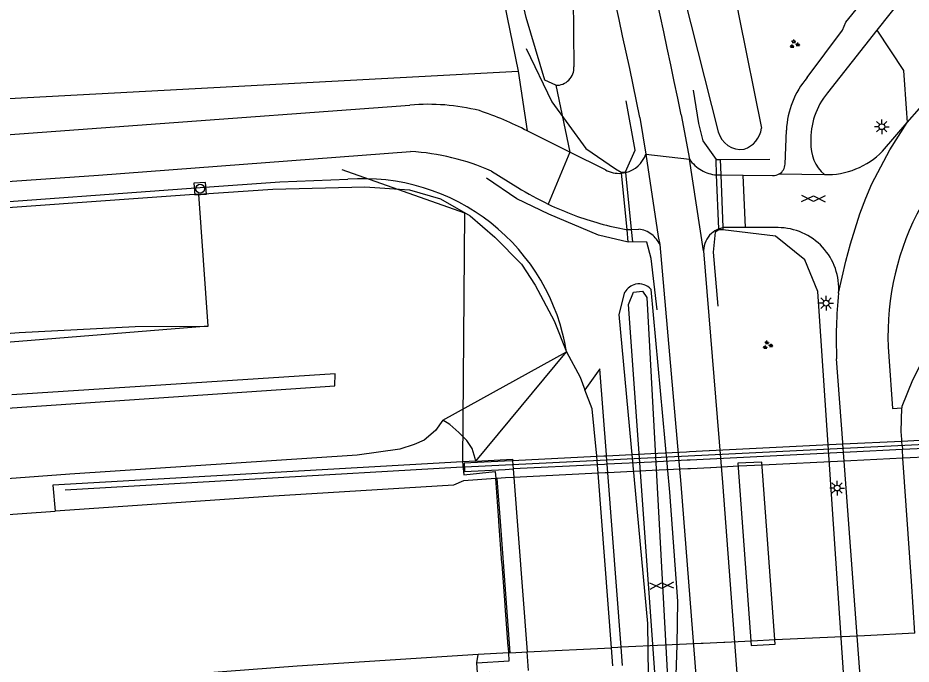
# Model space of a CAD drawing. Extents: x 126000 to 131009, y 393000 to 395500.
# Drawn here: x 130382.7 to 130458.9, y 394615.4 to 394670.4 of the extents above; entities that cross this region are included whole.
import ezdxf

# ---------------------------------------------------------------- set-up
doc = ezdxf.new("R2010")
doc.units = 0
for name, color, linetype in [('gg-afsc-lijn faunaraster', 7, 'Continuous'), ('gg-afsc-muur', 7, 'Continuous'), ('gg-bbg-pilaar viaduct of brug', 7, 'Continuous'), ('gg-knt-BGT kruinlijn', 7, 'Continuous'), ('gg-knt-bronhoudergrens', 7, 'Continuous'), ('gg-knt-verharding', 7, 'Continuous'), ('gg-knt-verharding nz', 7, 'Continuous'), ('gg-kntw-bovenkant insteek waterloop', 7, 'Continuous'), ('gg-kwrk-faunavoorziening', 7, 'Continuous'), ('gg-kwrk-kunstwerk niveau 01', 7, 'Continuous'), ('gt-grn-groengrens', 7, 'Continuous'), ('gt-grn-weggrens', 7, 'Continuous'), ('gt-symb-gesloten verharding', 7, 'Continuous'), ('gt-symb-groenvak', 7, 'Continuous'), ('gt-symb-lichtmast', 7, 'Continuous'), ('gt-symb-rioolschacht', 7, 'Continuous'), ('gx-grn-maaiveld', 7, 'Continuous')]:
    doc.layers.add(name, color=color, linetype=linetype)

# ---------------------------------------------------------------- blocks, each defined once
blk = doc.blocks.new('gt0-RS')
at = {"layer": 'gt-symb-rioolschacht'}
blk.add_lwpolyline([(-0.5, -0.5), (0.5, -0.5), (0.5, 0.5), (-0.5, 0.5)], close=True, dxfattribs=at)
blk.add_circle((0, 0), 0.375, dxfattribs=at)
blk = doc.blocks.new('gt0-GRVAK')
at = {"layer": 'gt-symb-groenvak'}
for p, q in [((-0.11, 0.189), (-0.228, 0.24)), ((-0.182, 0.153), (0.088, 0.153)), ((-0.091, 0.211), (-0.156, 0.322)), ((-0.047, 0.214), (-0.047, 0.393)), ((-0.004, 0.211), (0.061, 0.322)), ((0.015, 0.189), (0.133, 0.24)), ((0.262, -0.052), (0.197, 0.059)), ((0.305, -0.049), (0.305, 0.13)), ((0.349, -0.052), (0.414, 0.059)), ((-0.245, -0.228), (-0.363, -0.177)), ((-0.318, -0.264), (-0.047, -0.264)), ((-0.226, -0.206), (-0.291, -0.095)), ((-0.183, -0.203), (-0.183, -0.024)), ((-0.139, -0.206), (-0.074, -0.095)), ((-0.12, -0.228), (-0.002, -0.177)), ((0.243, -0.074), (0.125, -0.023)), ((0.17, -0.11), (0.441, -0.11)), ((0.368, -0.074), (0.486, -0.023))]:
    blk.add_line(p, q, dxfattribs=at)
blk = doc.blocks.new('gt0-GESVH1')
at = {"layer": 'gt-symb-gesloten verharding'}
for p, q in [((-0.992, -0.261), (0.008, 0.239)), ((0.008, -0.261), (-0.992, 0.239)), ((0.008, 0.239), (1.008, -0.261)), ((1.008, 0.239), (0.008, -0.261))]:
    blk.add_line(p, q, dxfattribs=at)
blk = doc.blocks.new('gt0-LMAST')
at = {"layer": 'gt-symb-lichtmast'}
for p, q in [((-0.182, 0.173), (-0.447, 0.438)), ((-0.005, 0.246), (-0.005, 0.621)), ((0.172, 0.173), (0.437, 0.438)), ((-0.255, -0.004), (-0.63, -0.004)), ((-0.182, -0.181), (-0.447, -0.446)), ((-0.005, -0.254), (-0.005, -0.629)), ((0.437, -0.446), (0.172, -0.181)), ((0.245, -0.004), (0.62, -0.004))]:
    blk.add_line(p, q, dxfattribs=at)
blk.add_circle((-0.005, -0.004), 0.25, dxfattribs=at)

msp = doc.modelspace()

# ---------------------------------------------------------------- linework, layer by layer
at = {"layer": 'gg-afsc-lijn faunaraster'}
msp.add_line((130442.594, 394658.382), (130446.814, 394658.395), dxfattribs=at)
for points in [[(130426.053, 394667.823), (130428.215, 394663.288), (130431.142, 394659.311), (130433.649, 394657.574), (130434.155, 394657.286)], [(130440.274, 394664.276), (130440.735, 394661.432), (130441.095, 394659.968), (130442.229, 394658.363)], [(130434.514, 394657.329), (130435.326, 394659.169), (130434.562, 394663.37)], [(130410.307, 394657.519), (130420.785, 394653.826), (130420.622, 394632.605)], [(130434.748, 394651.323), (130432.208, 394651.913), (130427.968, 394653.714), (130425.23, 394655.028), (130422.652, 394656.775)], [(130442.464, 394652.367), (130442.165, 394652.194), (130441.997, 394650.485), (130442.371, 394645.862)], [(130449.732, 394568.792), (130453.112, 394570.392), (130455.932, 394572.494), (130450.92, 394647.135), (130449.796, 394649.831), (130447.301, 394651.834), (130442.818, 394652.372)], [(130437.212, 394645.568), (130436.693, 394649.937), (130436.341, 394651.332), (130435.1, 394651.363)]]:
    msp.add_lwpolyline(points, dxfattribs=at)
at = {"layer": 'gg-afsc-muur'}
msp.add_line((130469.244, 394634.552), (130420.8, 394632.147), dxfattribs=at)
msp.add_lwpolyline([(130420.692, 394632.143), (130420.103, 394632.114), (130386.72, 394630.192)], dxfattribs=at)
at = {"layer": 'gg-bbg-pilaar viaduct of brug'}
msp.add_lwpolyline([(130446.142, 394632.582), (130444.084, 394632.484), (130445.224, 394616.965), (130447.282, 394617.063), (130446.142, 394632.582)], dxfattribs=at)
at = {"layer": 'gg-knt-BGT kruinlijn'}
for p, q in [((130382.803, 394643.618), (130392.695, 394644.14)), ((130392.695, 394644.14), (130398.926, 394644.181)), ((130361.872, 394642.027), (130382.803, 394643.618)), ((130409.743, 394640.109), (130382.166, 394638.328)), ((130409.736, 394639.078), (130409.743, 394640.109)), ((130371.763, 394636.51), (130409.736, 394639.078)), ((130419.539, 394635.782), (130418.941, 394636.15)), ((130420.305, 394635.112), (130419.539, 394635.782)), ((130420.973, 394634.419), (130420.305, 394635.112)), ((130421.429, 394633.735), (130420.973, 394634.419)), ((130421.688, 394632.891), (130421.429, 394633.735)), ((130421.738, 394632.664), (130421.688, 394632.891)), ((130421.738, 394632.664), (130424.865, 394632.827)), ((130424.865, 394632.827), (130424.869, 394632.777)), ((130424.869, 394632.777), (130424.875, 394632.7)), ((130424.875, 394632.7), (130424.901, 394632.351)), ((130424.901, 394632.351), (130424.928, 394632.001)), ((130424.928, 394632.001), (130424.984, 394631.273)), ((130424.984, 394631.273), (130426.123, 394616.417)), ((130426.245, 394614.824), (130426.123, 394616.417))]:
    msp.add_line(p, q, dxfattribs=at)
at = {"layer": 'gg-knt-bronhoudergrens'}
msp.add_lwpolyline([(130432.059, 394633.153), (130432.021, 394633.651), (130431.657, 394637.12), (130431.046, 394638.739)], dxfattribs=at)
at = {"layer": 'gg-knt-verharding'}
for p, q in [((130465.955, 394682.098), (130455.957, 394669.405)), ((130455.957, 394669.405), (130451.739, 394664.049)), ((130458.542, 394661.522), (130460.654, 394663.962)), ((130439.251, 394662.189), (130439.963, 394658.397)), ((130435.745, 394661.945), (130436.236, 394658.827)), ((130456.429, 394659.081), (130458.542, 394661.522)), ((130429.751, 394659.011), (130426.13, 394660.809)), ((130448.123, 394657.983), (130448.23, 394660.888)), ((130429.751, 394659.011), (130427.924, 394654.567)), ((130432.799, 394657.497), (130429.751, 394659.011)), ((130423.091, 394657.387), (130425.328, 394655.989)), ((130434.163, 394657.202), (130434.521, 394657.259)), ((130434.545, 394657.265), (130434.521, 394657.259)), ((130442.266, 394657.054), (130442.28, 394657.054)), ((130442.28, 394657.054), (130442.643, 394657.055)), ((130442.643, 394657.055), (130444.532, 394657.038)), ((130444.736, 394652.579), (130444.532, 394657.038)), ((130444.532, 394657.038), (130447.055, 394657.016)), ((130434.58, 394652.401), (130434.64, 394652.403)), ((130434.64, 394652.403), (130434.996, 394652.417)), ((130434.996, 394652.417), (130435.635, 394652.441)), ((130442.46, 394652.471), (130442.81, 394652.576)), ((130447.517, 394652.567), (130444.736, 394652.579)), ((130456.963, 394641.599), (130457.279, 394637.153)), ((130453.047, 394634.25), (130452.518, 394641.394)), ((130432.32, 394640.535), (130431.046, 394638.739)), ((130432.882, 394633.196), (130432.32, 394640.535)), ((130457.279, 394637.153), (130458.065, 394637.202)), ((130455.004, 394607.817), (130454.381, 394616.236))]:
    msp.add_line(p, q, dxfattribs=at)
for points in [[(130449.998, 394665.354), (130453.011, 394669.407), (130453.295, 394670.067), (130454.433, 394671.482)], [(130294.935, 394654.298), (130346.42, 394657.879), (130416.13, 394663.018)], [(130221.257, 394642.859), (130262.76, 394647.2), (130294.99, 394650.269), (130346.97, 394654.071), (130389.57, 394657.039), (130416.19, 394659.058)], [(130442.46, 394652.471), (130442.129, 394652.302), (130441.835, 394652.078)], [(130444.736, 394652.579), (130442.868, 394652.587), (130442.81, 394652.576)], [(130437.429, 394651.127), (130439.226, 394630.699), (130440.639, 394612.614), (130442.387, 394587.107), (130442.603, 394582.973), (130442.765, 394578.841), (130442.884, 394574.167), (130442.935, 394568.881)], [(130441.167, 394650.599), (130442.771, 394630.856), (130444.148, 394612.689), (130445.95, 394587.734), (130446.202, 394583.215), (130446.394, 394578.691), (130446.521, 394574.364), (130446.594, 394570.032), (130446.57, 394569.574)], [(130458.063, 394634.513), (130458.017, 394635.185), (130458.065, 394637.202)]]:
    msp.add_lwpolyline(points, dxfattribs=at)
for centre, radius, start, end in [((129850.039, 394542.364), 601.273, 11.495182, 15.905125), ((129845.961, 394540.523), 602.153, 11.633211, 15.976413), ((130455.687, 394660.519), 7.466, 139.63725, 177.16751), ((130456.511, 394660.096), 6.197, 140.36578, 182.39743), ((130417.634, 394644.67), 18.409, 76.09442, 94.68552), ((130479.835, 394643.37), 22.941, 121.94269, 184.42759), ((130412.763, 394635.02), 29.047, 62.60169, 71.33779), ((130453.656, 394659.625), 3.343, 176.35584, 229.4064), ((130414.898, 394638.636), 20.463, 66.39723, 86.37967), ((130451.674, 394663.741), 6.658, 268.33995, 315.57796), ((130433.969, 394659.585), 2.39, 283.94198, 341.5162), ((130442.564, 394660.216), 3.174, 214.9612, 240.33103), ((130433.963, 394659.58), 2.387, 240.79654, 274.79601), ((130447.125, 394658.012), 0.998, 300.31876, 358.3422), ((130442.565, 394660.204), 3.164, 240.2082, 264.57703), ((130447.125, 394658.014), 1.001, 266.01503, 300.26564), ((130439.418, 394678.631), 26.668, 238.10625, 244.46891), ((130439.473, 394678.734), 26.784, 244.45823, 249.60158), ((130439.45, 394678.673), 26.719, 249.6013, 259.49819), ((130435.374, 394650.205), 2.251, 52.28996, 83.348), ((130447.503, 394647.375), 5.192, 355.65827, 89.84482), ((130435.375, 394650.203), 2.252, 24.22251, 52.34484), ((130443.229, 394650.558), 2.063, 132.52748, 178.85927), ((130490.847, 394643.079), 38.366, 174.16141, 182.51743)]:
    msp.add_arc(centre, radius, start, end, dxfattribs=at)
at = {"layer": 'gg-knt-verharding nz'}
for p, q in [((130441.167, 394650.599), (130439.963, 394658.397)), ((130453.058, 394634.1), (130453.047, 394634.25)), ((130453.084, 394633.75), (130453.058, 394634.1)), ((130458.075, 394634.349), (130458.063, 394634.513)), ((130458.099, 394633.999), (130458.075, 394634.349)), ((130458.099, 394633.999), (130458.123, 394633.651)), ((130432.066, 394633.057), (130432.059, 394633.153)), ((130432.889, 394633.098), (130432.882, 394633.196)), ((130453.11, 394633.402), (130453.084, 394633.75)), ((130453.164, 394632.673), (130453.11, 394633.402)), ((130458.173, 394632.922), (130458.123, 394633.651)), ((130432.093, 394632.708), (130432.066, 394633.057)), ((130432.12, 394632.359), (130432.093, 394632.708)), ((130432.176, 394631.63), (130432.12, 394632.359)), ((130432.916, 394632.749), (130432.889, 394633.098)), ((130432.943, 394632.4), (130432.916, 394632.749)), ((130432.999, 394631.671), (130432.943, 394632.4)), ((130454.268, 394617.762), (130453.164, 394632.673)), ((130433.313, 394616.76), (130432.176, 394631.63)), ((130434.137, 394616.8), (130432.999, 394631.671)), ((130454.381, 394616.236), (130454.268, 394617.762)), ((130433.431, 394615.222), (130433.313, 394616.76)), ((130434.255, 394615.262), (130434.137, 394616.8))]:
    msp.add_line(p, q, dxfattribs=at)
for points in [[(130436.236, 394658.827), (130437.29, 394651.807), (130437.429, 394651.127)], [(130459.197, 394617.997), (130458.891, 394622.449), (130458.173, 394632.922)]]:
    msp.add_lwpolyline(points, dxfattribs=at)
at = {"layer": 'gg-kntw-bovenkant insteek waterloop'}
for p, q in [((130430.406, 394708.141), (130442.415, 394660.729)), ((130430.005, 394677.882), (130430.112, 394666.27)), ((130428.566, 394664.699), (130427.632, 394665.145))]:
    msp.add_line(p, q, dxfattribs=at)
for points in [[(130427.632, 394665.145), (130426.046, 394670.465), (130423.143, 394683.218), (130419.526, 394697.87), (130416.486, 394708.154), (130413.338, 394719.452), (130410.333, 394729.272), (130407.666, 394737.453), (130404.959, 394745.015), (130401.889, 394752.726), (130398.649, 394761.307), (130394.726, 394770.699), (130390.867, 394779.424), (130387.386, 394787.127), (130383.107, 394796.256), (130379.7, 394802.726), (130376.497, 394809.199), (130373.409, 394815.058), (130368.795, 394822.843), (130362.489, 394833.169), (130352.168, 394849.441), (130339.177, 394868.338), (130312.694, 394908.335), (130298.27, 394929.675)], [(130418.822, 394760.278), (130420.013, 394757.217), (130425.9, 394741.534), (130428.838, 394732.536), (130431.734, 394723.074), (130434.244, 394715.045), (130436.603, 394706.859), (130438.819, 394698.002), (130440.361, 394689.442), (130442.271, 394680.476), (130444.198, 394670.482), (130446.11, 394661.039)], [(130439.44, 394572.704), (130439.059, 394579.443), (130438.303, 394590.428), (130436.713, 394609.547), (130436.472, 394614.428), (130436.425, 394618.822), (130433.961, 394645.152), (130434.46, 394647.066)], [(130441.549, 394572.559), (130441.288, 394589.515), (130440.639, 394598.78), (130439.94, 394604.78), (130439.163, 394607.709), (130438.763, 394612.722), (130438.927, 394617.015), (130438.973, 394620.726), (130438.298, 394630.016), (130436.688, 394647.291)]]:
    msp.add_lwpolyline(points, dxfattribs=at)
for centre, radius, start, end in [((130428.613, 394666.199), 1.501, 268.22409, 2.69497), ((130444.374, 394661.264), 2.031, 195.27579, 277.37982), ((130443.936, 394661.328), 2.193, 288.57586, 352.41414), ((130435.651, 394646.416), 1.356, 102.19986, 151.37751), ((130435.652, 394646.417), 1.356, 40.13339, 102.24539)]:
    msp.add_arc(centre, radius, start, end, dxfattribs=at)
at = {"layer": 'gg-kwrk-faunavoorziening'}
for p, q in [((130442.229, 394658.363), (130442.594, 394658.382)), ((130442.28, 394657.054), (130442.229, 394658.363)), ((130442.594, 394658.382), (130442.643, 394657.055)), ((130434.155, 394657.286), (130434.514, 394657.329)), ((130434.163, 394657.202), (130434.155, 394657.286)), ((130434.64, 394652.403), (130434.163, 394657.202)), ((130434.514, 394657.329), (130434.521, 394657.259)), ((130434.521, 394657.259), (130434.996, 394652.417)), ((130442.46, 394652.471), (130442.28, 394657.054)), ((130442.643, 394657.055), (130442.81, 394652.576)), ((130434.748, 394651.323), (130434.64, 394652.403)), ((130434.996, 394652.417), (130435.1, 394651.363)), ((130442.464, 394652.367), (130442.46, 394652.471)), ((130442.818, 394652.372), (130442.464, 394652.367)), ((130442.81, 394652.576), (130442.818, 394652.372)), ((130435.1, 394651.363), (130434.748, 394651.323))]:
    msp.add_line(p, q, dxfattribs=at)
at = {"layer": 'gg-kwrk-kunstwerk niveau 01'}
for p, q in [((130465.194, 394634.703), (130458.075, 394634.349)), ((130453.058, 394634.1), (130441.687, 394633.534)), ((130458.075, 394634.349), (130453.058, 394634.1)), ((130465.247, 394634.005), (130458.123, 394633.651)), ((130453.11, 394633.402), (130441.742, 394632.837)), ((130465.302, 394633.277), (130458.173, 394632.922)), ((130432.066, 394633.057), (130424.875, 394632.7)), ((130432.12, 394632.359), (130424.928, 394632.001)), ((130458.172, 394632.922), (130458.173, 394632.922)), ((130426.123, 394616.417), (130433.313, 394616.76))]:
    msp.add_line(p, q, dxfattribs=at)
for points in [[(130439.72, 394633.437), (130436.673, 394633.286), (130432.889, 394633.098)], [(130441.687, 394633.534), (130441.658, 394633.533), (130439.963, 394633.449), (130439.72, 394633.437)], [(130458.123, 394633.651), (130453.662, 394633.429), (130453.11, 394633.402)], [(130424.875, 394632.7), (130424.199, 394632.666), (130420.757, 394632.494)], [(130420.757, 394632.494), (130420.793, 394631.771), (130424.236, 394631.967), (130424.928, 394632.001)], [(130432.889, 394633.098), (130432.677, 394633.087), (130432.066, 394633.057)], [(130432.943, 394632.4), (130432.727, 394632.389), (130432.12, 394632.359)], [(130439.773, 394632.739), (130436.724, 394632.587), (130432.943, 394632.4)], [(130441.742, 394632.837), (130441.711, 394632.835), (130440.013, 394632.751), (130439.773, 394632.739)], [(130453.164, 394632.673), (130446.181, 394632.326), (130444.174, 394632.227), (130441.8, 394632.109)], [(130458.172, 394632.922), (130453.719, 394632.701), (130453.164, 394632.673)], [(130432.176, 394631.63), (130432.175, 394631.63), (130424.984, 394631.273)], [(130432.999, 394631.671), (130432.779, 394631.66), (130432.176, 394631.63)], [(130439.829, 394632.01), (130436.778, 394631.859), (130432.999, 394631.671)], [(130441.8, 394632.109), (130441.767, 394632.107), (130440.066, 394632.022), (130439.829, 394632.01)], [(130424.984, 394631.273), (130424.283, 394631.238), (130423.546, 394631.184), (130423.819, 394627.519), (130424.624, 394616.735), (130424.653, 394616.341), (130425.683, 394616.396), (130426.123, 394616.417)], [(130459.197, 394617.997), (130454.881, 394617.791), (130454.268, 394617.762)], [(130440.957, 394617.125), (130437.874, 394616.978), (130434.137, 394616.8)], [(130442.968, 394617.222), (130442.906, 394617.219), (130441.141, 394617.134), (130440.957, 394617.125)], [(130454.268, 394617.762), (130447.287, 394617.428), (130445.27, 394617.332), (130442.968, 394617.222)], [(130434.137, 394616.8), (130433.844, 394616.786), (130433.313, 394616.76)]]:
    msp.add_lwpolyline(points, dxfattribs=at)
at = {"layer": 'gt-grn-groengrens'}
for p, q in [((130425.346, 394665.899), (130426.13, 394660.809)), ((130428.566, 394664.699), (130429.751, 394659.011))]:
    msp.add_line(p, q, dxfattribs=at)
for points in [[(130369.847, 394818.548), (130375.422, 394809.228), (130383.079, 394794.159), (130390.162, 394778.77), (130405.307, 394742.619), (130417.031, 394703.049), (130424.155, 394671.738), (130425.346, 394665.899)], [(130455.957, 394669.405), (130458.212, 394665.948), (130458.473, 394662.335), (130458.542, 394661.522)], [(130280.069, 394655.878), (130285.304, 394656.413), (130331.567, 394660.554), (130373.411, 394663.12), (130425.346, 394665.899)]]:
    msp.add_lwpolyline(points, dxfattribs=at)
at = {"layer": 'gt-grn-weggrens'}
for p, q in [((130436.236, 394658.827), (130439.963, 394658.397)), ((130447.629, 394657.15), (130451.481, 394657.086))]:
    msp.add_line(p, q, dxfattribs=at)
msp.add_lwpolyline([(130452.68, 394646.982), (130453.304, 394649.707), (130453.687, 394651.201), (130454.494, 394653.745), (130454.998, 394655.077), (130455.522, 394656.288), (130457.067, 394659.207), (130458.542, 394661.522)], dxfattribs=at)
at = {"layer": 'gx-grn-maaiveld'}
for p, q in [((130398.926, 394644.181), (130398.127, 394655.409)), ((130418.941, 394636.15), (130429.486, 394641.974)), ((130421.738, 394632.664), (130429.486, 394641.974)), ((130421.738, 394632.664), (130420.622, 394632.605)), ((130421.824, 394615.476), (130421.954, 394616.198)), ((130424.553, 394616.336), (130421.954, 394616.198))]:
    msp.add_line(p, q, dxfattribs=at)
for points in [[(130429.486, 394641.974), (130429.337, 394642.776), (130429.253, 394643.136), (130429.152, 394643.57), (130428.929, 394644.354), (130428.671, 394645.128), (130428.377, 394645.888), (130428.047, 394646.634), (130427.684, 394647.364), (130427.287, 394648.077), (130426.858, 394648.77), (130426.396, 394649.442), (130425.904, 394650.093), (130425.383, 394650.719), (130424.833, 394651.321), (130424.255, 394651.897), (130423.652, 394652.445), (130423.023, 394652.965), (130422.371, 394653.455), (130421.698, 394653.914), (130421.313, 394654.151), (130421.003, 394654.342), (130420.29, 394654.736), (130419.559, 394655.098), (130418.812, 394655.424), (130418.05, 394655.716), (130417.276, 394655.973), (130416.491, 394656.193), (130415.696, 394656.376), (130414.894, 394656.522), (130414.086, 394656.631), (130413.274, 394656.702), (130412.459, 394656.736), (130411.643, 394656.731), (130410.829, 394656.689)], [(130240.495, 394643.112), (130256.533, 394644.942), (130273.357, 394646.712), (130293.395, 394648.434), (130330.782, 394651.034), (130352.115, 394652.541), (130377.264, 394654.464), (130398.236, 394655.977), (130405.045, 394656.481), (130410.829, 394656.689)], [(130398.127, 394655.409), (130404.443, 394655.859), (130412.278, 394656.043), (130416.104, 394655.776), (130418.733, 394655.009), (130421.271, 394653.576), (130423.37, 394651.749), (130425.652, 394649.447), (130426.802, 394647.653), (130428.441, 394644.63), (130429.486, 394641.974)], [(130398.127, 394655.409), (130351.186, 394652.062), (130285.799, 394647.324), (130240.541, 394642.615)], [(130435.192, 394647.074), (130435.958, 394647.147), (130436.322, 394646.6), (130438.256, 394611.111), (130440.626, 394588.752), (130441.064, 394573.323), (130440.955, 394572.63), (130440.481, 394572.63), (130440.043, 394573.141), (130439.897, 394574.6), (130434.754, 394646.016), (130435.192, 394647.074)], [(130398.926, 394644.181), (130372.922, 394642.08), (130351.308, 394640.301), (130330.265, 394638.369), (130306.364, 394636.412), (130283.308, 394634.229), (130261.23, 394632.007), (130241.593, 394629.98)], [(130429.486, 394641.974), (130430.633, 394639.833), (130431.046, 394638.739)], [(130460.2, 394641.943), (130458.978, 394639.565), (130458.068, 394637.321), (130458.065, 394637.202)], [(130418.941, 394636.15), (130418.315, 394635.281), (130417.335, 394634.444), (130416.501, 394634.096), (130415.259, 394633.699), (130411.642, 394633.178), (130387.138, 394631.553), (130359.244, 394629.484), (130329.278, 394626.993), (130302.807, 394624.459), (130285.901, 394622.649)], [(130420.622, 394632.605), (130385.669, 394630.629), (130385.887, 394628.409)], [(130420.622, 394632.605), (130420.719, 394631.499), (130423.401, 394631.78), (130423.445, 394631.177)], [(130423.445, 394631.177), (130420.701, 394630.977), (130419.854, 394630.628), (130404.041, 394629.65), (130385.887, 394628.409)], [(130424.553, 394616.336), (130424.527, 394616.73), (130424.519, 394616.859), (130424.255, 394620.342), (130424.249, 394620.418), (130423.986, 394623.888), (130423.977, 394624.003), (130423.711, 394627.514), (130423.704, 394627.607), (130423.445, 394631.177)], [(130242.307, 394615.961), (130264.019, 394618.005), (130282.713, 394619.559), (130308.25, 394621.973), (130334.664, 394624.389), (130368.566, 394627.196), (130385.887, 394628.409)], [(130421.954, 394616.198), (130406.511, 394615.183), (130371.635, 394612.566), (130336.827, 394609.695), (130300.374, 394606.364), (130266.156, 394602.965), (130243.151, 394600.647)], [(130421.824, 394615.476), (130424.604, 394615.647), (130424.553, 394616.336)], [(130422.953, 394614.665), (130421.903, 394614.614), (130421.824, 394615.476)]]:
    msp.add_lwpolyline(points, dxfattribs=at)

# ---------------------------------------------------------------- block references
at = {"layer": 'gt-symb-gesloten verharding'}
for p, rotation in [((130450.546, 394655.021), 179.02606556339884), ((130437.596, 394622.07), 2.7508347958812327)]:
    msp.add_blockref('gt0-GESVH1', p, dxfattribs=dict(at, rotation=rotation))
at = {"layer": 'gt-symb-groenvak'}
for p in [(130448.909, 394668.206), (130446.62, 394642.548)]:
    msp.add_blockref('gt0-GRVAK', p, dxfattribs=at)
at = {"layer": 'gt-symb-lichtmast'}
for p in [(130456.371, 394661.171), (130451.623, 394646.135), (130452.565, 394630.377)]:
    msp.add_blockref('gt0-LMAST', p, dxfattribs=at)
at = {"layer": 'gt-symb-rioolschacht', "rotation": 4.073364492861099}
msp.add_blockref('gt0-RS', (130398.235, 394655.884), dxfattribs=at)

doc.saveas('drawing.dxf')
